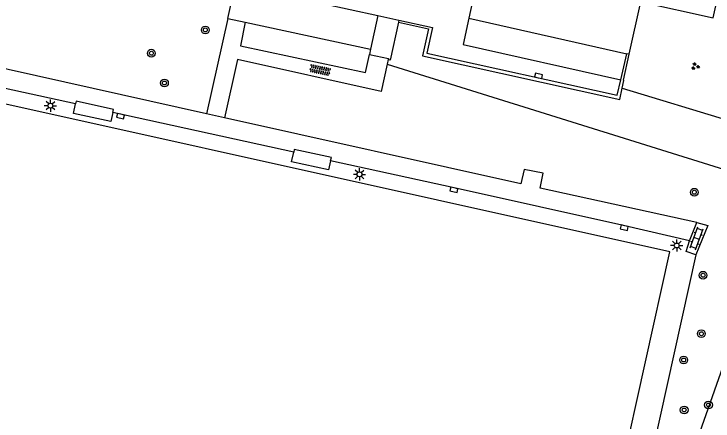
# Model space of a CAD drawing. Extents: x 128999 to 131010, y 395498 to 399007.
# Drawn here: x 129860.1 to 129932.1, y 397127.3 to 397169.2 of the extents above; entities that cross this region are included whole.
import ezdxf

# ---------------------------------------------------------------- set-up
doc = ezdxf.new("R2010")
doc.units = 0
for name, color, linetype in [('gg-afsc-hekwerk', 7, 'Continuous'), ('gg-afsc-muur', 7, 'Continuous'), ('gg-bbg-hoofdgebouw', 7, 'Continuous'), ('gg-bbg-luifel en loopbrug', 7, 'Continuous'), ('gg-bbg-overig bouwwerk', 7, 'Continuous'), ('gg-knt-onverhard', 7, 'Continuous'), ('gg-knt-trap', 7, 'Continuous'), ('gg-knt-verharding', 7, 'Continuous'), ('gg-kwrk-keermuur', 7, 'Continuous'), ('gt-symb-boom', 7, 'Continuous'), ('gt-symb-groenvak', 7, 'Continuous'), ('gt-symb-klinker verharding', 7, 'Continuous'), ('gt-symb-kolk', 7, 'Continuous'), ('gt-symb-lichtmast', 7, 'Continuous'), ('gt-symb-overige verharding', 7, 'Continuous')]:
    doc.layers.add(name, color=color, linetype=linetype)

# ---------------------------------------------------------------- blocks, each defined once
blk = doc.blocks.new('gt0-OVH')
at = {"layer": 'gt-symb-overige verharding'}
for points in [[(-0.972, 0.298), (-0.967, 0.308), (-0.965, 0.319), (-0.966, 0.33), (-0.971, 0.34), (-0.978, 0.348), (-0.988, 0.353), (-0.999, 0.355), (-1.01, 0.354), (-1.02, 0.349), (-1.028, 0.342), (-1.033, 0.332), (-1.035, 0.321), (-1.034, 0.31), (-1.029, 0.3), (-1.022, 0.292), (-1.012, 0.287), (-1.001, 0.285), (-0.99, 0.286), (-0.98, 0.291)], [(-0.872, 0.106), (-0.867, 0.116), (-0.865, 0.126), (-0.866, 0.137), (-0.871, 0.147), (-0.878, 0.156), (-0.888, 0.161), (-0.899, 0.163), (-0.91, 0.162), (-0.92, 0.157), (-0.928, 0.15), (-0.933, 0.14), (-0.935, 0.129), (-0.934, 0.118), (-0.929, 0.108), (-0.922, 0.1), (-0.912, 0.095), (-0.901, 0.092), (-0.89, 0.094), (-0.88, 0.098)], [(-0.772, 0.298), (-0.767, 0.308), (-0.765, 0.319), (-0.766, 0.33), (-0.771, 0.34), (-0.778, 0.348), (-0.788, 0.353), (-0.799, 0.355), (-0.81, 0.354), (-0.82, 0.349), (-0.828, 0.342), (-0.833, 0.332), (-0.835, 0.321), (-0.834, 0.31), (-0.829, 0.3), (-0.822, 0.292), (-0.812, 0.287), (-0.801, 0.285), (-0.79, 0.286), (-0.78, 0.291)], [(-0.672, 0.106), (-0.667, 0.116), (-0.665, 0.126), (-0.666, 0.137), (-0.671, 0.147), (-0.678, 0.156), (-0.688, 0.161), (-0.699, 0.163), (-0.71, 0.162), (-0.72, 0.157), (-0.728, 0.15), (-0.733, 0.14), (-0.735, 0.129), (-0.734, 0.118), (-0.729, 0.108), (-0.722, 0.1), (-0.712, 0.095), (-0.701, 0.092), (-0.69, 0.094), (-0.68, 0.098)], [(-0.572, 0.298), (-0.567, 0.308), (-0.565, 0.319), (-0.566, 0.33), (-0.571, 0.34), (-0.578, 0.348), (-0.588, 0.353), (-0.599, 0.355), (-0.61, 0.354), (-0.62, 0.349), (-0.628, 0.342), (-0.633, 0.332), (-0.635, 0.321), (-0.634, 0.31), (-0.629, 0.3), (-0.622, 0.292), (-0.612, 0.287), (-0.601, 0.285), (-0.59, 0.286), (-0.58, 0.291)], [(-0.472, 0.106), (-0.467, 0.116), (-0.465, 0.126), (-0.466, 0.137), (-0.471, 0.147), (-0.478, 0.156), (-0.488, 0.161), (-0.499, 0.163), (-0.51, 0.162), (-0.52, 0.157), (-0.528, 0.15), (-0.533, 0.14), (-0.535, 0.129), (-0.534, 0.118), (-0.529, 0.108), (-0.522, 0.1), (-0.512, 0.095), (-0.501, 0.092), (-0.49, 0.094), (-0.48, 0.098)], [(-0.372, 0.298), (-0.367, 0.308), (-0.365, 0.319), (-0.366, 0.33), (-0.371, 0.34), (-0.378, 0.348), (-0.388, 0.353), (-0.399, 0.355), (-0.41, 0.354), (-0.42, 0.349), (-0.428, 0.342), (-0.433, 0.332), (-0.435, 0.321), (-0.434, 0.31), (-0.429, 0.3), (-0.422, 0.292), (-0.412, 0.287), (-0.401, 0.285), (-0.39, 0.286), (-0.38, 0.291)], [(-0.272, 0.106), (-0.267, 0.116), (-0.265, 0.126), (-0.266, 0.137), (-0.271, 0.147), (-0.278, 0.156), (-0.288, 0.161), (-0.299, 0.163), (-0.31, 0.162), (-0.32, 0.157), (-0.328, 0.15), (-0.333, 0.14), (-0.335, 0.129), (-0.334, 0.118), (-0.329, 0.108), (-0.322, 0.1), (-0.312, 0.095), (-0.301, 0.092), (-0.29, 0.094), (-0.28, 0.098)], [(-0.172, 0.298), (-0.167, 0.308), (-0.165, 0.319), (-0.166, 0.33), (-0.171, 0.34), (-0.178, 0.348), (-0.188, 0.353), (-0.199, 0.355), (-0.21, 0.354), (-0.22, 0.349), (-0.228, 0.342), (-0.233, 0.332), (-0.235, 0.321), (-0.234, 0.31), (-0.229, 0.3), (-0.222, 0.292), (-0.212, 0.287), (-0.201, 0.285), (-0.19, 0.286), (-0.18, 0.291)], [(-0.072, 0.106), (-0.067, 0.116), (-0.065, 0.126), (-0.066, 0.137), (-0.071, 0.147), (-0.078, 0.156), (-0.088, 0.161), (-0.099, 0.163), (-0.11, 0.162), (-0.12, 0.157), (-0.128, 0.15), (-0.133, 0.14), (-0.135, 0.129), (-0.134, 0.118), (-0.129, 0.108), (-0.122, 0.1), (-0.112, 0.095), (-0.101, 0.092), (-0.09, 0.094), (-0.08, 0.098)], [(0.028, 0.298), (0.033, 0.308), (0.035, 0.319), (0.034, 0.33), (0.029, 0.34), (0.022, 0.348), (0.012, 0.353), (0.001, 0.355), (-0.01, 0.354), (-0.02, 0.349), (-0.028, 0.342), (-0.033, 0.332), (-0.035, 0.321), (-0.034, 0.31), (-0.029, 0.3), (-0.022, 0.292), (-0.012, 0.287), (-0.001, 0.285), (0.01, 0.286), (0.02, 0.291)], [(0.128, 0.106), (0.133, 0.116), (0.135, 0.126), (0.134, 0.137), (0.129, 0.147), (0.122, 0.156), (0.112, 0.161), (0.101, 0.163), (0.09, 0.162), (0.08, 0.157), (0.072, 0.15), (0.067, 0.14), (0.065, 0.129), (0.066, 0.118), (0.071, 0.108), (0.078, 0.1), (0.088, 0.095), (0.099, 0.092), (0.11, 0.094), (0.12, 0.098)], [(0.228, 0.298), (0.233, 0.308), (0.235, 0.319), (0.234, 0.33), (0.229, 0.34), (0.222, 0.348), (0.212, 0.353), (0.201, 0.355), (0.19, 0.354), (0.18, 0.349), (0.172, 0.342), (0.167, 0.332), (0.165, 0.321), (0.166, 0.31), (0.171, 0.3), (0.178, 0.292), (0.188, 0.287), (0.199, 0.285), (0.21, 0.286), (0.22, 0.291)], [(0.328, 0.106), (0.333, 0.116), (0.335, 0.126), (0.334, 0.137), (0.329, 0.147), (0.322, 0.156), (0.312, 0.161), (0.301, 0.163), (0.29, 0.162), (0.28, 0.157), (0.272, 0.15), (0.267, 0.14), (0.265, 0.129), (0.266, 0.118), (0.271, 0.108), (0.278, 0.1), (0.288, 0.095), (0.299, 0.092), (0.31, 0.094), (0.32, 0.098)], [(0.428, 0.298), (0.433, 0.308), (0.435, 0.319), (0.434, 0.33), (0.429, 0.34), (0.422, 0.348), (0.412, 0.353), (0.401, 0.355), (0.39, 0.354), (0.38, 0.349), (0.372, 0.342), (0.367, 0.332), (0.365, 0.321), (0.366, 0.31), (0.371, 0.3), (0.378, 0.292), (0.388, 0.287), (0.399, 0.285), (0.41, 0.286), (0.42, 0.291)], [(0.528, 0.106), (0.533, 0.116), (0.535, 0.126), (0.534, 0.137), (0.529, 0.147), (0.522, 0.156), (0.512, 0.161), (0.501, 0.163), (0.49, 0.162), (0.48, 0.157), (0.472, 0.15), (0.467, 0.14), (0.465, 0.129), (0.466, 0.118), (0.471, 0.108), (0.478, 0.1), (0.488, 0.095), (0.499, 0.092), (0.51, 0.094), (0.52, 0.098)], [(0.628, 0.298), (0.633, 0.308), (0.635, 0.319), (0.634, 0.33), (0.629, 0.34), (0.622, 0.348), (0.612, 0.353), (0.601, 0.355), (0.59, 0.354), (0.58, 0.349), (0.572, 0.342), (0.567, 0.332), (0.565, 0.321), (0.566, 0.31), (0.571, 0.3), (0.578, 0.292), (0.588, 0.287), (0.599, 0.285), (0.61, 0.286), (0.62, 0.291)], [(0.728, 0.106), (0.733, 0.116), (0.735, 0.126), (0.734, 0.137), (0.729, 0.147), (0.722, 0.156), (0.712, 0.161), (0.701, 0.163), (0.69, 0.162), (0.68, 0.157), (0.672, 0.15), (0.667, 0.14), (0.665, 0.129), (0.666, 0.118), (0.671, 0.108), (0.678, 0.1), (0.688, 0.095), (0.699, 0.092), (0.71, 0.094), (0.72, 0.098)], [(0.828, 0.298), (0.833, 0.308), (0.835, 0.319), (0.834, 0.33), (0.829, 0.34), (0.822, 0.348), (0.812, 0.353), (0.801, 0.355), (0.79, 0.354), (0.78, 0.349), (0.772, 0.342), (0.767, 0.332), (0.765, 0.321), (0.766, 0.31), (0.771, 0.3), (0.778, 0.292), (0.788, 0.287), (0.799, 0.285), (0.81, 0.286), (0.82, 0.291)], [(0.928, 0.106), (0.933, 0.116), (0.935, 0.126), (0.934, 0.137), (0.929, 0.147), (0.922, 0.156), (0.912, 0.161), (0.901, 0.163), (0.89, 0.162), (0.88, 0.157), (0.872, 0.15), (0.867, 0.14), (0.865, 0.129), (0.866, 0.118), (0.871, 0.108), (0.878, 0.1), (0.888, 0.095), (0.899, 0.092), (0.91, 0.094), (0.92, 0.098)], [(1.028, 0.298), (1.033, 0.308), (1.035, 0.319), (1.034, 0.33), (1.029, 0.34), (1.022, 0.348), (1.012, 0.353), (1.001, 0.355), (0.99, 0.354), (0.98, 0.349), (0.972, 0.342), (0.967, 0.332), (0.965, 0.321), (0.966, 0.31), (0.971, 0.3), (0.978, 0.292), (0.988, 0.287), (0.999, 0.285), (1.01, 0.286), (1.02, 0.291)], [(-0.972, -0.142), (-0.967, -0.132), (-0.965, -0.121), (-0.966, -0.11), (-0.971, -0.1), (-0.978, -0.092), (-0.988, -0.087), (-0.999, -0.085), (-1.01, -0.086), (-1.02, -0.091), (-1.028, -0.098), (-1.033, -0.108), (-1.035, -0.119), (-1.034, -0.13), (-1.029, -0.14), (-1.022, -0.148), (-1.012, -0.153), (-1.001, -0.155), (-0.99, -0.154), (-0.98, -0.149)], [(-0.872, -0.334), (-0.867, -0.324), (-0.865, -0.314), (-0.866, -0.303), (-0.871, -0.293), (-0.878, -0.284), (-0.888, -0.279), (-0.899, -0.277), (-0.91, -0.278), (-0.92, -0.283), (-0.928, -0.29), (-0.933, -0.3), (-0.935, -0.311), (-0.934, -0.322), (-0.929, -0.332), (-0.922, -0.34), (-0.912, -0.345), (-0.901, -0.348), (-0.89, -0.346), (-0.88, -0.342)], [(-0.772, -0.142), (-0.767, -0.132), (-0.765, -0.121), (-0.766, -0.11), (-0.771, -0.1), (-0.778, -0.092), (-0.788, -0.087), (-0.799, -0.085), (-0.81, -0.086), (-0.82, -0.091), (-0.828, -0.098), (-0.833, -0.108), (-0.835, -0.119), (-0.834, -0.13), (-0.829, -0.14), (-0.822, -0.148), (-0.812, -0.153), (-0.801, -0.155), (-0.79, -0.154), (-0.78, -0.149)], [(-0.672, -0.334), (-0.667, -0.324), (-0.665, -0.314), (-0.666, -0.303), (-0.671, -0.293), (-0.678, -0.284), (-0.688, -0.279), (-0.699, -0.277), (-0.71, -0.278), (-0.72, -0.283), (-0.728, -0.29), (-0.733, -0.3), (-0.735, -0.311), (-0.734, -0.322), (-0.729, -0.332), (-0.722, -0.34), (-0.712, -0.345), (-0.701, -0.348), (-0.69, -0.346), (-0.68, -0.342)], [(-0.572, -0.142), (-0.567, -0.132), (-0.565, -0.121), (-0.566, -0.11), (-0.571, -0.1), (-0.578, -0.092), (-0.588, -0.087), (-0.599, -0.085), (-0.61, -0.086), (-0.62, -0.091), (-0.628, -0.098), (-0.633, -0.108), (-0.635, -0.119), (-0.634, -0.13), (-0.629, -0.14), (-0.622, -0.148), (-0.612, -0.153), (-0.601, -0.155), (-0.59, -0.154), (-0.58, -0.149)], [(-0.472, -0.334), (-0.467, -0.324), (-0.465, -0.314), (-0.466, -0.303), (-0.471, -0.293), (-0.478, -0.284), (-0.488, -0.279), (-0.499, -0.277), (-0.51, -0.278), (-0.52, -0.283), (-0.528, -0.29), (-0.533, -0.3), (-0.535, -0.311), (-0.534, -0.322), (-0.529, -0.332), (-0.522, -0.34), (-0.512, -0.345), (-0.501, -0.348), (-0.49, -0.346), (-0.48, -0.342)], [(-0.372, -0.142), (-0.367, -0.132), (-0.365, -0.121), (-0.366, -0.11), (-0.371, -0.1), (-0.378, -0.092), (-0.388, -0.087), (-0.399, -0.085), (-0.41, -0.086), (-0.42, -0.091), (-0.428, -0.098), (-0.433, -0.108), (-0.435, -0.119), (-0.434, -0.13), (-0.429, -0.14), (-0.422, -0.148), (-0.412, -0.153), (-0.401, -0.155), (-0.39, -0.154), (-0.38, -0.149)], [(-0.272, -0.334), (-0.267, -0.324), (-0.265, -0.314), (-0.266, -0.303), (-0.271, -0.293), (-0.278, -0.284), (-0.288, -0.279), (-0.299, -0.277), (-0.31, -0.278), (-0.32, -0.283), (-0.328, -0.29), (-0.333, -0.3), (-0.335, -0.311), (-0.334, -0.322), (-0.329, -0.332), (-0.322, -0.34), (-0.312, -0.345), (-0.301, -0.348), (-0.29, -0.346), (-0.28, -0.342)], [(-0.172, -0.142), (-0.167, -0.132), (-0.165, -0.121), (-0.166, -0.11), (-0.171, -0.1), (-0.178, -0.092), (-0.188, -0.087), (-0.199, -0.085), (-0.21, -0.086), (-0.22, -0.091), (-0.228, -0.098), (-0.233, -0.108), (-0.235, -0.119), (-0.234, -0.13), (-0.229, -0.14), (-0.222, -0.148), (-0.212, -0.153), (-0.201, -0.155), (-0.19, -0.154), (-0.18, -0.149)], [(-0.072, -0.334), (-0.067, -0.324), (-0.065, -0.314), (-0.066, -0.303), (-0.071, -0.293), (-0.078, -0.284), (-0.088, -0.279), (-0.099, -0.277), (-0.11, -0.278), (-0.12, -0.283), (-0.128, -0.29), (-0.133, -0.3), (-0.135, -0.311), (-0.134, -0.322), (-0.129, -0.332), (-0.122, -0.34), (-0.112, -0.345), (-0.101, -0.348), (-0.09, -0.346), (-0.08, -0.342)], [(0.028, -0.142), (0.033, -0.132), (0.035, -0.121), (0.034, -0.11), (0.029, -0.1), (0.022, -0.092), (0.012, -0.087), (0.001, -0.085), (-0.01, -0.086), (-0.02, -0.091), (-0.028, -0.098), (-0.033, -0.108), (-0.035, -0.119), (-0.034, -0.13), (-0.029, -0.14), (-0.022, -0.148), (-0.012, -0.153), (-0.001, -0.155), (0.01, -0.154), (0.02, -0.149)], [(0.128, -0.334), (0.133, -0.324), (0.135, -0.314), (0.134, -0.303), (0.129, -0.293), (0.122, -0.284), (0.112, -0.279), (0.101, -0.277), (0.09, -0.278), (0.08, -0.283), (0.072, -0.29), (0.067, -0.3), (0.065, -0.311), (0.066, -0.322), (0.071, -0.332), (0.078, -0.34), (0.088, -0.345), (0.099, -0.348), (0.11, -0.346), (0.12, -0.342)], [(0.228, -0.142), (0.233, -0.132), (0.235, -0.121), (0.234, -0.11), (0.229, -0.1), (0.222, -0.092), (0.212, -0.087), (0.201, -0.085), (0.19, -0.086), (0.18, -0.091), (0.172, -0.098), (0.167, -0.108), (0.165, -0.119), (0.166, -0.13), (0.171, -0.14), (0.178, -0.148), (0.188, -0.153), (0.199, -0.155), (0.21, -0.154), (0.22, -0.149)], [(0.328, -0.334), (0.333, -0.324), (0.335, -0.314), (0.334, -0.303), (0.329, -0.293), (0.322, -0.284), (0.312, -0.279), (0.301, -0.277), (0.29, -0.278), (0.28, -0.283), (0.272, -0.29), (0.267, -0.3), (0.265, -0.311), (0.266, -0.322), (0.271, -0.332), (0.278, -0.34), (0.288, -0.345), (0.299, -0.348), (0.31, -0.346), (0.32, -0.342)], [(0.428, -0.142), (0.433, -0.132), (0.435, -0.121), (0.434, -0.11), (0.429, -0.1), (0.422, -0.092), (0.412, -0.087), (0.401, -0.085), (0.39, -0.086), (0.38, -0.091), (0.372, -0.098), (0.367, -0.108), (0.365, -0.119), (0.366, -0.13), (0.371, -0.14), (0.378, -0.148), (0.388, -0.153), (0.399, -0.155), (0.41, -0.154), (0.42, -0.149)], [(0.528, -0.334), (0.533, -0.324), (0.535, -0.314), (0.534, -0.303), (0.529, -0.293), (0.522, -0.284), (0.512, -0.279), (0.501, -0.277), (0.49, -0.278), (0.48, -0.283), (0.472, -0.29), (0.467, -0.3), (0.465, -0.311), (0.466, -0.322), (0.471, -0.332), (0.478, -0.34), (0.488, -0.345), (0.499, -0.348), (0.51, -0.346), (0.52, -0.342)], [(0.628, -0.142), (0.633, -0.132), (0.635, -0.121), (0.634, -0.11), (0.629, -0.1), (0.622, -0.092), (0.612, -0.087), (0.601, -0.085), (0.59, -0.086), (0.58, -0.091), (0.572, -0.098), (0.567, -0.108), (0.565, -0.119), (0.566, -0.13), (0.571, -0.14), (0.578, -0.148), (0.588, -0.153), (0.599, -0.155), (0.61, -0.154), (0.62, -0.149)], [(0.728, -0.334), (0.733, -0.324), (0.735, -0.314), (0.734, -0.303), (0.729, -0.293), (0.722, -0.284), (0.712, -0.279), (0.701, -0.277), (0.69, -0.278), (0.68, -0.283), (0.672, -0.29), (0.667, -0.3), (0.665, -0.311), (0.666, -0.322), (0.671, -0.332), (0.678, -0.34), (0.688, -0.345), (0.699, -0.348), (0.71, -0.346), (0.72, -0.342)], [(0.828, -0.142), (0.833, -0.132), (0.835, -0.121), (0.834, -0.11), (0.829, -0.1), (0.822, -0.092), (0.812, -0.087), (0.801, -0.085), (0.79, -0.086), (0.78, -0.091), (0.772, -0.098), (0.767, -0.108), (0.765, -0.119), (0.766, -0.13), (0.771, -0.14), (0.778, -0.148), (0.788, -0.153), (0.799, -0.155), (0.81, -0.154), (0.82, -0.149)], [(0.928, -0.334), (0.933, -0.324), (0.935, -0.314), (0.934, -0.303), (0.929, -0.293), (0.922, -0.284), (0.912, -0.279), (0.901, -0.277), (0.89, -0.278), (0.88, -0.283), (0.872, -0.29), (0.867, -0.3), (0.865, -0.311), (0.866, -0.322), (0.871, -0.332), (0.878, -0.34), (0.888, -0.345), (0.899, -0.348), (0.91, -0.346), (0.92, -0.342)], [(1.028, -0.142), (1.033, -0.132), (1.035, -0.121), (1.034, -0.11), (1.029, -0.1), (1.022, -0.092), (1.012, -0.087), (1.001, -0.085), (0.99, -0.086), (0.98, -0.091), (0.972, -0.098), (0.967, -0.108), (0.965, -0.119), (0.966, -0.13), (0.971, -0.14), (0.978, -0.148), (0.988, -0.153), (0.999, -0.155), (1.01, -0.154), (1.02, -0.149)]]:
    blk.add_lwpolyline(points, close=True, dxfattribs=at)
blk = doc.blocks.new('gt0-GRVAK')
at = {"layer": 'gt-symb-groenvak'}
for p, q in [((-0.11, 0.189), (-0.228, 0.24)), ((-0.182, 0.153), (0.088, 0.153)), ((-0.091, 0.211), (-0.156, 0.322)), ((-0.047, 0.214), (-0.047, 0.393)), ((-0.004, 0.211), (0.061, 0.322)), ((0.015, 0.189), (0.133, 0.24)), ((0.262, -0.052), (0.197, 0.059)), ((0.305, -0.049), (0.305, 0.13)), ((0.349, -0.052), (0.414, 0.059)), ((-0.245, -0.228), (-0.363, -0.177)), ((-0.318, -0.264), (-0.047, -0.264)), ((-0.226, -0.206), (-0.291, -0.095)), ((-0.183, -0.203), (-0.183, -0.024)), ((-0.139, -0.206), (-0.074, -0.095)), ((-0.12, -0.228), (-0.002, -0.177)), ((0.243, -0.074), (0.125, -0.023)), ((0.17, -0.11), (0.441, -0.11)), ((0.368, -0.074), (0.486, -0.023))]:
    blk.add_line(p, q, dxfattribs=at)
blk = doc.blocks.new('gt0-KOLK')
at = {"layer": 'gt-symb-kolk'}
blk.add_lwpolyline([(0, 0), (0.375, 0), (0.375, 0.4), (-0.375, 0.4), (-0.375, 0), (0, 0)], dxfattribs=at)
blk = doc.blocks.new('gt0-BOOM')
at = {"layer": 'gt-symb-boom'}
for radius in [0.4, 0.2]:
    blk.add_circle((0, 0), radius, dxfattribs=at)
blk = doc.blocks.new('gt0-LMAST')
at = {"layer": 'gt-symb-lichtmast'}
for p, q in [((-0.182, 0.173), (-0.447, 0.438)), ((-0.005, 0.246), (-0.005, 0.621)), ((0.172, 0.173), (0.437, 0.438)), ((-0.255, -0.004), (-0.63, -0.004)), ((-0.182, -0.181), (-0.447, -0.446)), ((-0.005, -0.254), (-0.005, -0.629)), ((0.437, -0.446), (0.172, -0.181)), ((0.245, -0.004), (0.62, -0.004))]:
    blk.add_line(p, q, dxfattribs=at)
blk.add_circle((-0.005, -0.004), 0.25, dxfattribs=at)
blk = doc.blocks.new('gt0-KL1')
at = {"layer": 'gt-symb-klinker verharding'}
for p, q in [((-1.15, 0.3), (1.15, 0.3)), ((-1, -0.3), (-1, 0.3)), ((-0.5, 0.3), (-0.5, 0.45)), ((0, -0.3), (0, 0.3)), ((0.5, 0.3), (0.5, 0.45)), ((1, -0.3), (1, 0.3)), ((-1.15, -0.3), (1.15, -0.3)), ((-0.5, -0.45), (-0.5, -0.3)), ((0.5, -0.45), (0.5, -0.3))]:
    blk.add_line(p, q, dxfattribs=at)

msp = doc.modelspace()

# ---------------------------------------------------------------- linework, layer by layer
at = {"layer": 'gg-afsc-hekwerk'}
msp.add_lwpolyline([(129939.361, 397150.742), (129922.427, 397102.632), (129910.428, 397051.369), (129906.823, 397033.216)], dxfattribs=at)
at = {"layer": 'gg-afsc-muur'}
for points in [[(129899.67, 397168.345), (129902.752, 397167.642), (129902.148, 397164.874), (129922.46, 397160.374), (129922.714, 397161.553)], [(129899.711, 397168.529), (129903.171, 397167.778), (129902.599, 397165.151), (129922.204, 397160.805), (129922.564, 397162.39)], [(129922.714, 397161.553), (129922.883, 397162.334), (129922.829, 397162.352), (129923.418, 397165.027)]]:
    msp.add_lwpolyline(points, dxfattribs=at)
at = {"layer": 'gg-bbg-hoofdgebouw'}
for p, q in [((129923.418, 397165.027), (129924.611, 397170.438)), ((129906.915, 397168.744), (129923.175, 397165.082)), ((129923.418, 397165.027), (129923.175, 397165.082))]:
    msp.add_line(p, q, dxfattribs=at)
msp.add_lwpolyline([(129892.569, 397180.361), (129908.677, 397176.8), (129906.915, 397168.744)], dxfattribs=at)
at = {"layer": 'gg-bbg-luifel en loopbrug'}
msp.add_line((129922.564, 397162.39), (129923.175, 397165.082), dxfattribs=at)
msp.add_lwpolyline([(129906.915, 397168.744), (129906.309, 397166.051), (129922.564, 397162.39)], dxfattribs=at)
at = {"layer": 'gg-bbg-overig bouwwerk'}
for points in [[(129870.247, 397159.034), (129870.041, 397158.096), (129866.186, 397158.942), (129866.403, 397159.929)], [(129870.247, 397159.034), (129870.318, 397159.356), (129866.463, 397160.202), (129866.403, 397159.929)], [(129892.678, 397154.07), (129892.469, 397153.117), (129888.654, 397153.955), (129888.871, 397154.944)], [(129892.678, 397154.07), (129892.748, 397154.387), (129888.933, 397155.225), (129888.871, 397154.944)]]:
    msp.add_lwpolyline(points, dxfattribs=at)
at = {"layer": 'gg-knt-onverhard'}
for p, q in [((129882.088, 397168.707), (129879.902, 397158.904)), ((129898.598, 397164.484), (129898.49, 397163.999)), ((129898.49, 397163.999), (129936.4, 397152.17)), ((129922.714, 397161.553), (129935.26, 397157.71))]:
    msp.add_line(p, q, dxfattribs=at)
for points in [[(129883.888, 397168.321), (129883.382, 397165.907), (129896.28, 397163.142), (129896.678, 397164.997)], [(129898.49, 397163.999), (129897.865, 397161.193), (129883.066, 397164.49), (129881.731, 397158.497)]]:
    msp.add_lwpolyline(points, dxfattribs=at)
at = {"layer": 'gg-knt-trap'}
for p, q in [((129882.088, 397168.707), (129882.882, 397172.239)), ((129883.082, 397172.195), (129897.538, 397169.008)), ((129882.088, 397168.707), (129883.888, 397168.321)), ((129883.888, 397168.321), (129896.797, 397165.553)), ((129897.538, 397169.008), (129896.797, 397165.553)), ((129897.538, 397169.008), (129899.711, 397168.529)), ((129899.711, 397168.529), (129899.67, 397168.345)), ((129896.797, 397165.553), (129896.678, 397164.997)), ((129888.871, 397154.944), (129870.247, 397159.034)), ((129881.731, 397158.497), (129879.902, 397158.904))]:
    msp.add_line(p, q, dxfattribs=at)
for points in [[(129879.902, 397158.904), (129830.548, 397169.902), (129830.044, 397168.027)], [(129899.67, 397168.345), (129898.793, 397164.44), (129898.598, 397164.484)], [(129866.403, 397159.929), (129852.647, 397162.93), (129835.135, 397166.841), (129830.044, 397168.027)], [(129896.678, 397164.997), (129898.62, 397164.581), (129898.598, 397164.484)], [(129930.38, 397147.707), (129914.248, 397151.26), (129914.567, 397152.798), (129912.594, 397153.172), (129912.256, 397151.695), (129881.731, 397158.497)], [(129929.627, 397145.828), (129922.962, 397147.376), (129905.413, 397151.268), (129892.678, 397154.07)]]:
    msp.add_lwpolyline(points, dxfattribs=at)
at = {"layer": 'gg-knt-verharding'}
msp.add_line((129929.627, 397145.828), (129930.38, 397147.707), dxfattribs=at)
for points in [[(129915.077, 397088.076), (129927.618, 397144.699), (129831.556, 397166.025), (129818.948, 397109.345), (129915.077, 397088.076)], [(129930.38, 397147.707), (129931.537, 397147.394), (129930.303, 397144.394)], [(129930.303, 397144.394), (129929.31, 397144.73), (129929.627, 397145.828)], [(129930.303, 397144.394), (129916.982, 397084.165), (129905.082, 397030.787), (129906.634, 397030.445)]]:
    msp.add_lwpolyline(points, dxfattribs=at)
at = {"layer": 'gg-kwrk-keermuur'}
msp.add_lwpolyline([(129924.611, 397170.438), (129932.086, 397168.789), (129933.837, 397176.666), (129944.506, 397174.248), (129944.528, 397174.346)], dxfattribs=at)

# ---------------------------------------------------------------- block references
at = {"layer": 'gt-symb-boom'}
for p in [(129879.766, 397167.538), (129874.213, 397165.14), (129875.555, 397162.076), (129930.136, 397150.827), (129931.036, 397142.281), (129930.865, 397136.258), (129929.041, 397133.551), (129929.094, 397128.41), (129931.592, 397128.925)]:
    msp.add_blockref('gt0-BOOM', p, dxfattribs=at)
at = {"layer": 'gt-symb-groenvak'}
msp.add_blockref('gt0-GRVAK', (129930.219, 397163.79), dxfattribs=at)
at = {"layer": 'gt-symb-klinker verharding', "rotation": 70.06095208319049}
msp.add_blockref('gt0-KL1', (129930.373, 397146.065), dxfattribs=at)
at = {"layer": 'gt-symb-kolk'}
for p, rotation in [((129914.053, 397162.613), -12.493796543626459), ((129871.071, 397158.849), 167.64517308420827), ((129905.413, 397151.268), 167.52092819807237), ((129922.962, 397147.376), 166.93666266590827)]:
    msp.add_blockref('gt0-KOLK', p, dxfattribs=dict(at, rotation=rotation))
at = {"layer": 'gt-symb-lichtmast'}
for p in [(129863.814, 397159.74), (129895.653, 397152.669), (129928.329, 397145.349)]:
    msp.add_blockref('gt0-LMAST', p, dxfattribs=at)
at = {"layer": 'gt-symb-overige verharding', "rotation": -11.950647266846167}
msp.add_blockref('gt0-OVH', (129891.587, 397163.4), dxfattribs=at)

doc.saveas('drawing.dxf')
